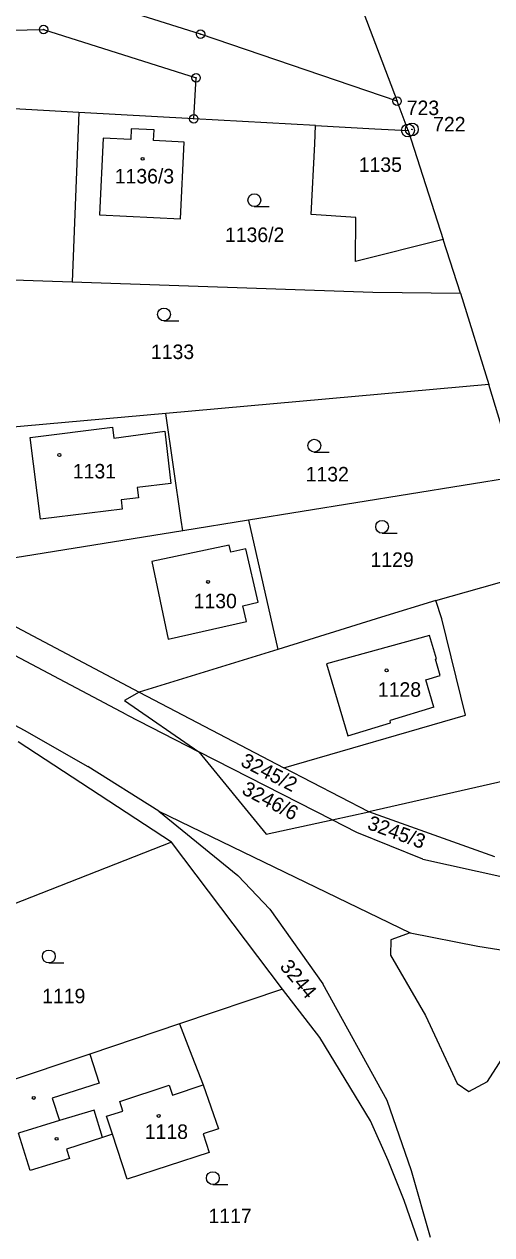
# Model space of a CAD drawing. Extents: x -736345 to -729997, y -1130177 to -1122501.
# Drawn here: x -733979.9 to -733925.2, y -1126546.6 to -1126404.9 of the extents above; entities that cross this region are included whole.
import ezdxf

# ---------------------------------------------------------------- set-up
doc = ezdxf.new("R2010")
doc.units = 0
for name, color, linetype in [('Vrstva 1', 7, 'Continuous'), ('Vrstva 17', 7, 'Continuous'), ('Vrstva 18', 7, 'Continuous'), ('Vrstva 19', 7, 'Continuous'), ('Vrstva 25', 7, 'Continuous'), ('Vrstva 4', 7, 'Continuous')]:
    doc.layers.add(name, color=color, linetype=linetype)

msp = doc.modelspace()

# ---------------------------------------------------------------- linework, layer by layer
at = {"layer": 'Vrstva 1'}
for points in [[(-733943, -1126396.07), (-733936.26, -1126413.88)], [(-733959.26, -1126406.04), (-733970.85, -1126402.39)], [(-734020.17, -1126406.36), (-733977.65, -1126405.49)], [(-733977.65, -1126405.49), (-733959.8, -1126411.14)], [(-733936.26, -1126413.88), (-733959.26, -1126406.04)], [(-733973.51, -1126415.19), (-734029.43, -1126412.05)], [(-733960.07, -1126415.94), (-733959.8, -1126411.14)], [(-733934.97, -1126417.31), (-733936.26, -1126413.88)], [(-733973.51, -1126415.19), (-733974.32, -1126435.03)], [(-733960.07, -1126415.94), (-733973.51, -1126415.19)], [(-733945.79, -1126416.74), (-733960.07, -1126415.94)], [(-733967.39, -1126417.1), (-733967.45, -1126418.36)], [(-733964.71, -1126417.23), (-733967.39, -1126417.1)], [(-733964.77, -1126418.49), (-733964.71, -1126417.23)], [(-733945.9, -1126418.88), (-733945.79, -1126416.74)], [(-733945.79, -1126416.74), (-733938.84, -1126417.13)], [(-733938.84, -1126417.13), (-733934.97, -1126417.31)], [(-733934.97, -1126417.31), (-733930.86, -1126430.08)], [(-733970.67, -1126418.2), (-733971.1, -1126427.19)], [(-733967.45, -1126418.36), (-733970.67, -1126418.2)], [(-733961.18, -1126418.66), (-733964.77, -1126418.49)], [(-733961.61, -1126427.66), (-733961.18, -1126418.66)], [(-733946.32, -1126427.14), (-733945.9, -1126418.88)], [(-733971.1, -1126427.19), (-733961.61, -1126427.66)], [(-733941.07, -1126427.51), (-733946.32, -1126427.14)], [(-733941.12, -1126432.65), (-733941.07, -1126427.51)], [(-733930.86, -1126430.08), (-733941.12, -1126432.65)], [(-733928.84, -1126436.37), (-733930.86, -1126430.08)], [(-734017.79, -1126433.55), (-733974.32, -1126435.03)], [(-733974.32, -1126435.03), (-733939.08, -1126436.23)], [(-733939.08, -1126436.23), (-733928.84, -1126436.37)], [(-733928.84, -1126436.37), (-733925.52, -1126447.06)], [(-733925.52, -1126447.06), (-733963.32, -1126450.45)], [(-733922.21, -1126457.87), (-733925.52, -1126447.06)], [(-733963.32, -1126450.45), (-734006.18, -1126454.29)], [(-733961.53, -1126462.94), (-733963.32, -1126450.45)], [(-733922.21, -1126457.87), (-733953.65, -1126462.93)], [(-733961.35, -1126464.17), (-733961.53, -1126462.94)], [(-733953.65, -1126462.93), (-733961.35, -1126464.17)], [(-733953.65, -1126462.93), (-733950.21, -1126478.07)], [(-733961.35, -1126464.17), (-733992.66, -1126469.2)], [(-734015.28, -1126468.58), (-733979.92, -1126487.52)], [(-733931.72, -1126472.36), (-733918.87, -1126468.7)], [(-733992.66, -1126469.2), (-733966.46, -1126483.06)], [(-733931.72, -1126472.36), (-733938.07, -1126474.28)], [(-733931.02, -1126474.48), (-733931.72, -1126472.36)], [(-733967.92, -1126485.73), (-733990.86, -1126473.59)], [(-733938.07, -1126474.28), (-733950.21, -1126478.07)], [(-733928.23, -1126485.76), (-733931.02, -1126474.48)], [(-733950.21, -1126478.07), (-733966.46, -1126483.06)], [(-733966.46, -1126483.06), (-733968.17, -1126484.06)], [(-733966.46, -1126483.06), (-733949.5, -1126491.92)], [(-733968.17, -1126484.06), (-733959.46, -1126490.06)], [(-733967.92, -1126485.73), (-733959.46, -1126490.06)], [(-733949.5, -1126491.92), (-733928.23, -1126485.76)], [(-733979.92, -1126487.52), (-733972.49, -1126491.76)], [(-733962.69, -1126500.63), (-733980.65, -1126488.89)], [(-733959.46, -1126490.06), (-733951.6, -1126499.71)], [(-733943.86, -1126498.03), (-733959.46, -1126490.06)], [(-733911.93, -1126490.79), (-733939.57, -1126497.1)], [(-733964.14, -1126497.01), (-733972.49, -1126491.76)], [(-733939.57, -1126497.1), (-733949.5, -1126491.92)], [(-733964.14, -1126497.01), (-733954.9, -1126504.54)], [(-733964.14, -1126497.01), (-733934.73, -1126511.26)], [(-733943.86, -1126498.03), (-733939.57, -1126497.1)], [(-733924.8, -1126502.35), (-733939.57, -1126497.1)], [(-733951.6, -1126499.71), (-733943.86, -1126498.03)], [(-733940.95, -1126499.52), (-733943.86, -1126498.03)], [(-733933.25, -1126502.61), (-733940.95, -1126499.52)], [(-733962.69, -1126500.63), (-733986.76, -1126510.07)], [(-733949.67, -1126517.85), (-733962.69, -1126500.63)], [(-733933.25, -1126502.61), (-733923.86, -1126504.69)], [(-733954.9, -1126504.54), (-733951.14, -1126508.49)], [(-733951.14, -1126508.49), (-733944.95, -1126517.23)], [(-733934.73, -1126511.26), (-733926.8, -1126512.8)], [(-733926.8, -1126512.8), (-733919.2, -1126514.04)], [(-733949.67, -1126517.85), (-733961.73, -1126521.9)], [(-733945.31, -1126523.5), (-733949.67, -1126517.85)], [(-733937.42, -1126530.87), (-733944.95, -1126517.23)], [(-733961.73, -1126521.9), (-733972.25, -1126525.44)], [(-733961.73, -1126521.9), (-733960.55, -1126524.94)], [(-733939.35, -1126533.25), (-733945.31, -1126523.5)], [(-733972.25, -1126525.44), (-733982.38, -1126528.84)], [(-733960.55, -1126524.94), (-733958.96, -1126529.05)], [(-733958.96, -1126529.05), (-733957.18, -1126534.21)], [(-733934.55, -1126539.12), (-733937.42, -1126530.87)], [(-733937.28, -1126537.9), (-733939.35, -1126533.25)], [(-733979.23, -1126539.09), (-733980.58, -1126534.71)], [(-733970.77, -1126535.22), (-733974.98, -1126536.59)], [(-733969.6, -1126534.84), (-733970.77, -1126535.22)], [(-733967.88, -1126540.1), (-733969.6, -1126534.84)], [(-733957.18, -1126534.21), (-733958.96, -1126534.77)], [(-733958.96, -1126534.77), (-733958.26, -1126536.98)], [(-733974.98, -1126536.59), (-733974.63, -1126537.69)], [(-733974.63, -1126537.69), (-733979.23, -1126539.09)], [(-733958.26, -1126536.98), (-733967.88, -1126540.1)], [(-733935.44, -1126542.58), (-733937.28, -1126537.9)], [(-733932.34, -1126546.91), (-733934.55, -1126539.12)], [(-733933.78, -1126547.31), (-733935.44, -1126542.58)]]:
    msp.add_lwpolyline(points, dxfattribs=at)
at = {"layer": 'Vrstva 25'}
for points in [[(-733952.98, -1126426.22), (-733951.23, -1126426.22)], [(-733963.56, -1126439.6), (-733961.81, -1126439.6)], [(-733945.95, -1126454.96), (-733944.2, -1126454.96)], [(-733938.01, -1126464.46), (-733936.26, -1126464.46)], [(-733977.04, -1126514.77), (-733975.29, -1126514.77)], [(-733957.83, -1126540.72), (-733956.08, -1126540.72)]]:
    msp.add_lwpolyline(points, dxfattribs=at)
for centre, radius in [((-733977.65, -1126405.49), 0.5), ((-733977.65, -1126405.49), 0.032), ((-733959.26, -1126406.04), 0.5), ((-733959.26, -1126406.04), 0.032), ((-733959.8, -1126411.14), 0.5), ((-733959.8, -1126411.14), 0.032), ((-733936.26, -1126413.88), 0.5), ((-733936.26, -1126413.88), 0.032), ((-733960.07, -1126415.94), 0.5), ((-733960.07, -1126415.94), 0.032), ((-733934.52, -1126417.19), 0.75), ((-733934.97, -1126417.31), 0.75), ((-733934.97, -1126417.31), 0.032), ((-733934.52, -1126417.19), 0.032), ((-733966.06, -1126420.63), 0.175), ((-733952.98, -1126425.47), 0.75), ((-733963.56, -1126438.85), 0.75), ((-733945.95, -1126454.21), 0.75), ((-733975.81, -1126455.31), 0.175), ((-733938.01, -1126463.71), 0.75), ((-733958.38, -1126470.16), 0.175), ((-733937.49, -1126480.52), 0.175), ((-733977.04, -1126514.02), 0.75), ((-733978.81, -1126530.58), 0.175), ((-733964.17, -1126532.69), 0.175), ((-733976.14, -1126535.37), 0.175), ((-733957.83, -1126539.97), 0.75)]:
    msp.add_circle(centre, radius, dxfattribs=at)
at = {"layer": 'Vrstva 4'}
for points in [[(-733979.22, -1126453.24), (-733969.6, -1126452.04)], [(-733978.02, -1126462.8), (-733979.22, -1126453.24)], [(-733969.6, -1126452.04), (-733969.43, -1126453.34)], [(-733969.43, -1126453.34), (-733963.46, -1126452.53)], [(-733963.46, -1126452.53), (-733962.74, -1126458.63)], [(-733962.74, -1126458.63), (-733966.68, -1126459.1)], [(-733966.54, -1126460.31), (-733968.58, -1126460.55)], [(-733966.68, -1126459.1), (-733966.54, -1126460.31)], [(-733968.45, -1126461.66), (-733978.02, -1126462.8)], [(-733968.58, -1126460.55), (-733968.45, -1126461.66)], [(-733955.9, -1126465.86), (-733964.99, -1126467.77)], [(-733955.71, -1126466.7), (-733955.9, -1126465.86)], [(-733953.95, -1126466.3), (-733955.71, -1126466.7)], [(-733952.53, -1126472.55), (-733953.95, -1126466.3)], [(-733964.99, -1126467.77), (-733963.08, -1126476.87)], [(-733954.3, -1126472.96), (-733952.53, -1126472.55)], [(-733953.88, -1126474.81), (-733954.3, -1126472.96)], [(-733963.08, -1126476.87), (-733953.88, -1126474.81)], [(-733932.45, -1126476.44), (-733944.52, -1126479.76)], [(-733931.63, -1126479.16), (-733932.45, -1126476.44)], [(-733944.52, -1126479.76), (-733942.02, -1126488.19)], [(-733931.77, -1126479.21), (-733931.63, -1126479.16)], [(-733931.19, -1126481.12), (-733931.77, -1126479.21)], [(-733932.9, -1126481.63), (-733931.19, -1126481.12)], [(-733931.93, -1126484.83), (-733932.9, -1126481.63)], [(-733931.93, -1126484.83), (-733937.08, -1126486.41)], [(-733942.02, -1126488.19), (-733937.01, -1126486.65)], [(-733937.01, -1126486.65), (-733937.08, -1126486.41)], [(-733934.73, -1126511.26), (-733936.97, -1126512.08)], [(-733936.97, -1126512.08), (-733937.01, -1126513.88)], [(-733937.01, -1126513.88), (-733932.91, -1126520.92)], [(-733932.91, -1126520.92), (-733929.21, -1126528.91)], [(-733925.67, -1126528.67), (-733922.05, -1126522.99)], [(-733972.25, -1126525.44), (-733971.16, -1126528.87)], [(-733971.16, -1126528.87), (-733976.65, -1126530.61)], [(-733968.72, -1126530.98), (-733962.95, -1126529.1)], [(-733962.95, -1126529.1), (-733962.56, -1126530.26)], [(-733962.56, -1126530.26), (-733958.96, -1126529.05)], [(-733929.21, -1126528.91), (-733927.84, -1126529.81)], [(-733927.84, -1126529.81), (-733925.67, -1126528.67)], [(-733976.65, -1126530.61), (-733975.78, -1126533.24)], [(-733968.37, -1126532.15), (-733968.72, -1126530.98)], [(-733971.74, -1126532.01), (-733975.78, -1126533.24)], [(-733970.77, -1126535.22), (-733971.74, -1126532.01)], [(-733970.3, -1126532.72), (-733968.37, -1126532.15)], [(-733975.78, -1126533.24), (-733980.58, -1126534.71)], [(-733969.6, -1126534.84), (-733970.3, -1126532.72)]]:
    msp.add_lwpolyline(points, dxfattribs=at)

# ---------------------------------------------------------------- texts
at = {"layer": 'Vrstva 17'}
for s, p in [('723', (-733935.12, -1126415.51)), ('722', (-733932.03, -1126417.42))]:
    msp.add_text(s, height=1.7, dxfattribs=at).set_placement(p)
at = {"layer": 'Vrstva 18'}
for s, p in [('1135', (-733940.74, -1126422.16)), ('1136/2', (-733956.41, -1126430.37)), ('1133', (-733965.08, -1126444.07)), ('1132', (-733946.96, -1126458.4)), ('1129', (-733939.36, -1126468.41)), ('1119', (-733977.82, -1126519.5)), ('1117', (-733958.34, -1126545.24))]:
    msp.add_text(s, height=1.7, dxfattribs=at).set_placement(p)
for s, rotation, p in [('3245/2', 332.90265, (-733954.701, -1126491.634)), ('3246/6', 332.30264, (-733954.56, -1126494.916)), ('3245/3', 339.9027, (-733939.854, -1126499.061)), ('3244', 310.00247, (-733950.079, -1126515.254))]:
    msp.add_text(s, height=1.7, rotation=rotation, dxfattribs=at).set_placement(p)
at = {"layer": 'Vrstva 19'}
for s, p in [('1136/3', (-733969.32, -1126423.51)), ('1131', (-733974.23, -1126458.05)), ('1130', (-733960.08, -1126473.25)), ('1128', (-733938.5, -1126483.61)), ('1118', (-733965.8, -1126535.38))]:
    msp.add_text(s, height=1.7, dxfattribs=at).set_placement(p)

doc.saveas('drawing.dxf')
